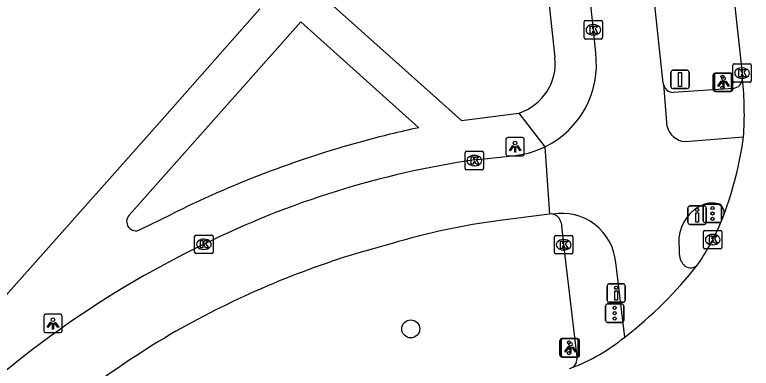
# Model space of a CAD drawing. Extents: x 160026 to 161302, y 384757 to 385701.
# Drawn here: x 161221.6 to 161261.6, y 384898.21 to 384917.4 of the extents above; entities that cross this region are included whole.
import ezdxf

# ---------------------------------------------------------------- set-up
doc = ezdxf.new("R2010")
doc.units = 0
for name, color, linetype in [('IMGEO_Boom', 7, 'Continuous'), ('IMGEO_Drukknoppaal', 7, 'Continuous'), ('IMGEO_Fietspad_gesloten', 7, 'Continuous'), ('IMGEO_Kolk', 7, 'Continuous'), ('IMGEO_Lichtpunt', 7, 'Continuous'), ('IMGEO_Rijbaan_regionaal_gesloten', 7, 'Continuous'), ('IMGEO_Verkeersbordpaal', 7, 'Continuous'), ('IMGEO_Verkeersregelinstallatiepaal', 7, 'Continuous'), ('IMGEO_Voetpad_open', 7, 'Continuous')]:
    doc.layers.add(name, color=color, linetype=linetype)

msp = doc.modelspace()

# ---------------------------------------------------------------- linework, layer by layer
at = {"layer": 'IMGEO_Boom'}
msp.add_circle((161243.108, 384900.352), 0.489, dxfattribs=at)
at = {"layer": 'IMGEO_Drukknoppaal'}
for p, q in [((161258.265, 384907.018), (161259.055, 384907.018)), ((161259.055, 384907.018), (161258.265, 384907.018)), ((161258.165, 384906.118), (161258.165, 384906.918)), ((161258.165, 384906.918), (161258.165, 384906.118)), ((161259.155, 384906.918), (161259.155, 384906.118)), ((161259.155, 384906.118), (161259.155, 384906.918)), ((161259.055, 384906.018), (161258.265, 384906.018)), ((161258.265, 384906.018), (161259.055, 384906.018)), ((161253.767, 384901.891), (161253.767, 384902.691)), ((161253.767, 384902.691), (161253.767, 384901.891)), ((161253.867, 384902.791), (161254.657, 384902.791)), ((161254.657, 384902.791), (161253.867, 384902.791)), ((161254.757, 384902.691), (161254.757, 384901.891)), ((161254.757, 384901.891), (161254.757, 384902.691)), ((161254.657, 384901.791), (161253.867, 384901.791)), ((161253.867, 384901.791), (161254.657, 384901.791))]:
    msp.add_line(p, q, dxfattribs=at)
for points in [[(161258.735, 384906.643), (161258.735, 384906.143), (161258.585, 384906.143), (161258.585, 384906.643), (161258.735, 384906.643)], [(161254.337, 384902.416), (161254.337, 384901.916), (161254.187, 384901.916), (161254.187, 384902.416), (161254.337, 384902.416)]]:
    msp.add_lwpolyline(points, dxfattribs=at)
for centre in [(161258.66, 384906.808), (161254.262, 384902.581)]:
    msp.add_circle(centre, 0.085, dxfattribs=at)
for centre, start, end in [((161258.265, 384906.918), 90, 180), ((161258.265, 384906.918), 90, 180), ((161259.055, 384906.918), 0, 90), ((161259.055, 384906.918), 360, 90), ((161258.265, 384906.118), 180, 270), ((161258.265, 384906.118), 180, 270), ((161259.055, 384906.118), 270, 0), ((161259.055, 384906.118), 270, 0), ((161253.867, 384902.691), 90, 180), ((161253.867, 384902.691), 90, 180), ((161254.657, 384902.691), 0, 90), ((161254.657, 384902.691), 360, 90), ((161253.867, 384901.891), 180, 270), ((161253.867, 384901.891), 180, 270), ((161254.657, 384901.891), 270, 0), ((161254.657, 384901.891), 270, 0)]:
    msp.add_arc(centre, 0.1, start, end, dxfattribs=at)
at = {"layer": 'IMGEO_Fietspad_gesloten'}
for points in [[(161253.153, 384915.329), (161253.03, 384916.578), (161251.473, 384930.978), (161246.077, 384980.82), (161245.592, 384985.791)], [(161256.818, 384913.677), (161254.148, 384938.53), (161249.568, 384980.911), (161249.235, 384984.085)], [(161256.833, 384913.602), (161257.025, 384911.337)], [(161258.007, 384910.517), (161261.183, 384910.764)], [(161250.389, 384910.227), (161250.647, 384906.579)], [(161246.59, 384909.52), (161248.806, 384909.762)], [(161250.647, 384906.579), (161247.951, 384906.231)], [(161242.093, 384904.978), (161240.156, 384904.441)], [(161257.669, 384905.283), (161257.689, 384904.405)], [(161254.727, 384899.896), (161254.245, 384903.959)]]:
    msp.add_lwpolyline(points, dxfattribs=at)
for centre, radius, start, end in [((161248.217, 384914.703), 4.975, 295.8822, 7.2247), ((161257.282, 384913.731), 0.467, 186.6113, 196.0086), ((161258.097, 384911.622), 1.109, 194.9066, 265.3676), ((161248.223, 384914.672), 4.945, 276.7661, 295.9738), ((161253.669, 384860.857), 49.175, 98.2766, 116.3077), ((161259.842, 384905.082), 2.182, 112.0437, 174.7213), ((161259.441, 384905.919), 1.258, 73.8846, 109.4014), ((161259.624, 384906.648), 0.508, 346.0237, 70.8499), ((161250.72, 384906.063), 0.521, 79.8905, 98.0135), ((161251.32, 384903.683), 2.938, 5.3938, 99.9852), ((161252.539, 384870.461), 36.063, 97.3092, 106.8376), ((161254.969, 384856.88), 53.32, 115.6664, 136.5713), ((161254.574, 384857.453), 49.15, 107.0584, 119.9287), ((161258.676, 384904.475), 0.99, 184.0518, 226.5798), ((161258.299, 384904.192), 0.531, 235.1699, 315.5521), ((161257.981, 384853.182), 54.558, 120.7921, 133.4268)]:
    msp.add_arc(centre, radius, start, end, dxfattribs=at)
at = {"layer": 'IMGEO_Kolk'}
for p, q in [((161252.529, 384916.152), (161252.529, 384917.004)), ((161252.604, 384917.078), (161253.456, 384917.078)), ((161253.53, 384917.004), (161253.53, 384916.152)), ((161253.017, 384916.858), (161253.042, 384916.858)), ((161253.04, 384916.298), (161253.015, 384916.298)), ((161253.456, 384916.078), (161252.604, 384916.078)), ((161260.6, 384913.802), (161260.6, 384914.654)), ((161260.675, 384914.728), (161261.527, 384914.728)), ((161261.601, 384914.654), (161261.601, 384913.802)), ((161261.088, 384914.508), (161261.113, 384914.508)), ((161261.111, 384913.948), (161261.086, 384913.948)), ((161261.527, 384913.728), (161260.675, 384913.728)), ((161246.065, 384909.059), (161246.065, 384909.911)), ((161246.14, 384909.985), (161246.992, 384909.985)), ((161247.066, 384909.911), (161247.066, 384909.059)), ((161246.553, 384909.765), (161246.578, 384909.765)), ((161246.992, 384908.985), (161246.14, 384908.985)), ((161246.576, 384909.205), (161246.551, 384909.205)), ((161231.449, 384905.439), (161232.301, 384905.439)), ((161250.987, 384905.415), (161251.839, 384905.415)), ((161259.008, 384904.767), (161259.008, 384905.619)), ((161259.083, 384905.693), (161259.935, 384905.693)), ((161259.496, 384905.473), (161259.521, 384905.473)), ((161260.009, 384905.619), (161260.009, 384904.767)), ((161231.374, 384904.513), (161231.374, 384905.365)), ((161231.862, 384905.219), (161231.887, 384905.219)), ((161232.375, 384905.365), (161232.375, 384904.513)), ((161250.912, 384904.489), (161250.912, 384905.341)), ((161251.4, 384905.195), (161251.425, 384905.195)), ((161251.913, 384905.341), (161251.913, 384904.489)), ((161231.885, 384904.659), (161231.86, 384904.659)), ((161251.423, 384904.635), (161251.398, 384904.635)), ((161259.935, 384904.693), (161259.083, 384904.693)), ((161259.519, 384904.913), (161259.494, 384904.913)), ((161232.301, 384904.439), (161231.449, 384904.439)), ((161251.839, 384904.415), (161250.987, 384904.415))]:
    msp.add_line(p, q, dxfattribs=at)
for points in [[(161252.529, 384916.152), (161252.529, 384917.004)], [(161252.604, 384917.078), (161253.456, 384917.078)], [(161253.53, 384917.004), (161253.53, 384916.152)], [(161252.85, 384916.778), (161252.973, 384916.778), (161252.973, 384916.627), (161253.103, 384916.778), (161253.267, 384916.778), (161253.121, 384916.627), (161253.274, 384916.378), (161253.122, 384916.378), (161253.037, 384916.542), (161252.973, 384916.475), (161252.973, 384916.378), (161252.85, 384916.378), (161252.85, 384916.778)], [(161253.456, 384916.078), (161252.604, 384916.078)], [(161260.6, 384913.802), (161260.6, 384914.654)], [(161260.675, 384914.728), (161261.527, 384914.728)], [(161261.601, 384914.654), (161261.601, 384913.802)], [(161260.921, 384914.428), (161261.044, 384914.428), (161261.044, 384914.277), (161261.174, 384914.428), (161261.338, 384914.428), (161261.192, 384914.277), (161261.345, 384914.028), (161261.193, 384914.028), (161261.108, 384914.192), (161261.044, 384914.125), (161261.044, 384914.028), (161260.921, 384914.028), (161260.921, 384914.428)], [(161261.527, 384913.728), (161260.675, 384913.728)], [(161246.065, 384909.059), (161246.065, 384909.911)], [(161246.14, 384909.985), (161246.992, 384909.985)], [(161247.066, 384909.911), (161247.066, 384909.059)], [(161246.386, 384909.685), (161246.509, 384909.685), (161246.509, 384909.534), (161246.639, 384909.685), (161246.803, 384909.685), (161246.657, 384909.534), (161246.81, 384909.285), (161246.658, 384909.285), (161246.573, 384909.449), (161246.509, 384909.382), (161246.509, 384909.285), (161246.386, 384909.285), (161246.386, 384909.685)], [(161246.992, 384908.985), (161246.14, 384908.985)], [(161231.449, 384905.439), (161232.301, 384905.439)], [(161250.987, 384905.415), (161251.839, 384905.415)], [(161259.008, 384904.767), (161259.008, 384905.619)], [(161259.083, 384905.693), (161259.935, 384905.693)], [(161259.329, 384905.393), (161259.452, 384905.393), (161259.452, 384905.242), (161259.582, 384905.393), (161259.746, 384905.393), (161259.6, 384905.242), (161259.753, 384904.993), (161259.601, 384904.993), (161259.516, 384905.157), (161259.452, 384905.09), (161259.452, 384904.993), (161259.329, 384904.993), (161259.329, 384905.393)], [(161260.009, 384905.619), (161260.009, 384904.767)], [(161231.374, 384904.513), (161231.374, 384905.365)], [(161231.695, 384905.139), (161231.818, 384905.139), (161231.818, 384904.988), (161231.948, 384905.139), (161232.112, 384905.139), (161231.966, 384904.988), (161232.119, 384904.739), (161231.967, 384904.739), (161231.882, 384904.903), (161231.818, 384904.836), (161231.818, 384904.739), (161231.695, 384904.739), (161231.695, 384905.139)], [(161232.375, 384905.365), (161232.375, 384904.513)], [(161250.912, 384904.489), (161250.912, 384905.341)], [(161251.233, 384905.115), (161251.356, 384905.115), (161251.356, 384904.964), (161251.486, 384905.115), (161251.65, 384905.115), (161251.504, 384904.964), (161251.657, 384904.715), (161251.505, 384904.715), (161251.42, 384904.879), (161251.356, 384904.812), (161251.356, 384904.715), (161251.233, 384904.715), (161251.233, 384905.115)], [(161251.913, 384905.341), (161251.913, 384904.489)], [(161259.935, 384904.693), (161259.083, 384904.693)], [(161232.301, 384904.439), (161231.449, 384904.439)], [(161251.839, 384904.415), (161250.987, 384904.415)]]:
    msp.add_lwpolyline(points, dxfattribs=at)
for centre, start, end in [((161252.606, 384917.002), 91.552, 178.448), ((161252.606, 384917.002), 91.552, 178.448), ((161253.454, 384917.002), 1.552, 88.448), ((161253.454, 384917.002), 1.552, 88.448), ((161252.606, 384916.154), 181.552, 268.448), ((161252.606, 384916.154), 181.552, 268.448), ((161253.454, 384916.154), 271.552, 358.448), ((161253.454, 384916.154), 271.552, 358.448), ((161260.677, 384914.652), 91.552, 178.448), ((161260.677, 384914.652), 91.552, 178.448), ((161261.525, 384914.652), 1.552, 88.448), ((161261.525, 384914.652), 1.552, 88.448), ((161260.677, 384913.804), 181.552, 268.448), ((161260.677, 384913.804), 181.552, 268.448), ((161261.525, 384913.804), 271.552, 358.448), ((161261.525, 384913.804), 271.552, 358.448), ((161246.142, 384909.909), 91.552, 178.448), ((161246.142, 384909.909), 91.552, 178.448), ((161246.99, 384909.909), 1.552, 88.448), ((161246.99, 384909.909), 1.552, 88.448), ((161246.142, 384909.061), 181.552, 268.448), ((161246.142, 384909.061), 181.552, 268.448), ((161246.99, 384909.061), 271.552, 358.448), ((161246.99, 384909.061), 271.552, 358.448), ((161231.451, 384905.363), 91.552, 178.448), ((161231.451, 384905.363), 91.552, 178.448), ((161232.299, 384905.363), 1.552, 88.448), ((161232.299, 384905.363), 1.552, 88.448), ((161250.989, 384905.339), 91.552, 178.448), ((161250.989, 384905.339), 91.552, 178.448), ((161251.837, 384905.339), 1.552, 88.448), ((161251.837, 384905.339), 1.552, 88.448), ((161259.085, 384905.617), 91.552, 178.448), ((161259.085, 384905.617), 91.552, 178.448), ((161259.933, 384905.617), 1.552, 88.448), ((161259.933, 384905.617), 1.552, 88.448), ((161259.085, 384904.769), 181.552, 268.448), ((161259.085, 384904.769), 181.552, 268.448), ((161259.933, 384904.769), 271.552, 358.448), ((161259.933, 384904.769), 271.552, 358.448), ((161231.451, 384904.515), 181.552, 268.448), ((161231.451, 384904.515), 181.552, 268.448), ((161232.299, 384904.515), 271.552, 358.448), ((161232.299, 384904.515), 271.552, 358.448), ((161250.989, 384904.491), 181.552, 268.448), ((161250.989, 384904.491), 181.552, 268.448), ((161251.837, 384904.491), 271.552, 358.448), ((161251.837, 384904.491), 271.552, 358.448)]:
    msp.add_arc(centre, 0.0765, start, end, dxfattribs=at)
for centre, major_axis, ratio, start_param, end_param in [((161253.016, 384916.578), (-0.387, 0.002), 0.722429, 4.712389, 7.853982), ((161253.041, 384916.578), (-0.39, 0.002), 0.717154, 1.570796, 4.712389), ((161261.087, 384914.228), (-0.387, 0.002), 0.722429, 4.712389, 7.853982), ((161261.112, 384914.228), (-0.39, 0.002), 0.717154, 1.570796, 4.712389), ((161246.552, 384909.485), (-0.387, 0.002), 0.722429, 4.712389, 7.853982), ((161246.577, 384909.485), (-0.39, 0.002), 0.717154, 1.570796, 4.712389), ((161259.495, 384905.193), (-0.387, 0.002), 0.722429, 4.712389, 7.853982), ((161259.52, 384905.193), (-0.39, 0.002), 0.717154, 1.570796, 4.712389), ((161231.861, 384904.939), (-0.387, 0.002), 0.722429, 4.712389, 7.853982), ((161231.886, 384904.939), (-0.39, 0.002), 0.717154, 1.570796, 4.712389), ((161251.399, 384904.915), (-0.387, 0.002), 0.722429, 4.712389, 7.853982), ((161251.424, 384904.915), (-0.39, 0.002), 0.717154, 1.570796, 4.712389)]:
    msp.add_ellipse(centre, major_axis=major_axis, ratio=ratio, start_param=start_param, end_param=end_param, dxfattribs=at)
at = {"layer": 'IMGEO_Lichtpunt'}
for p, q in [((161260.498, 384914.229), (161259.69, 384914.229)), ((161260.498, 384914.229), (161259.69, 384914.229)), ((161259.596, 384914.134), (161259.596, 384913.327)), ((161259.596, 384914.134), (161259.596, 384913.327)), ((161260.592, 384913.327), (161260.592, 384914.134)), ((161260.592, 384913.327), (161260.592, 384914.134)), ((161259.69, 384913.233), (161260.498, 384913.233)), ((161259.69, 384913.233), (161260.498, 384913.233)), ((161248.279, 384910.637), (161248.279, 384909.83)), ((161248.279, 384910.637), (161248.279, 384909.83)), ((161249.181, 384910.732), (161248.373, 384910.732)), ((161249.181, 384910.732), (161248.373, 384910.732)), ((161249.275, 384909.83), (161249.275, 384910.637)), ((161249.275, 384909.83), (161249.275, 384910.637)), ((161248.373, 384909.736), (161249.181, 384909.736)), ((161248.373, 384909.736), (161249.181, 384909.736)), ((161223.179, 384901.048), (161223.179, 384900.241)), ((161223.179, 384901.048), (161223.179, 384900.241)), ((161224.081, 384901.143), (161223.273, 384901.143)), ((161224.081, 384901.143), (161223.273, 384901.143)), ((161224.175, 384900.241), (161224.175, 384901.048)), ((161224.175, 384900.241), (161224.175, 384901.048)), ((161223.273, 384900.147), (161224.081, 384900.147)), ((161223.273, 384900.147), (161224.081, 384900.147)), ((161252.187, 384899.812), (161251.379, 384899.812)), ((161252.187, 384899.812), (161251.379, 384899.812)), ((161251.285, 384899.717), (161251.285, 384898.91)), ((161251.285, 384899.717), (161251.285, 384898.91)), ((161252.281, 384898.91), (161252.281, 384899.717)), ((161252.281, 384898.91), (161252.281, 384899.717)), ((161251.379, 384898.816), (161252.187, 384898.816)), ((161251.379, 384898.816), (161252.187, 384898.816))]:
    msp.add_line(p, q, dxfattribs=at)
for points in [[(161259.97, 384913.798), (161260.009, 384913.77), (161259.821, 384913.508), (161259.783, 384913.535), (161259.97, 384913.798)], [(161260.182, 384913.77), (161260.22, 384913.797), (161260.407, 384913.535), (161260.368, 384913.507), (161260.182, 384913.77)], [(161260.072, 384913.75), (161260.119, 384913.75), (161260.119, 384913.428), (161260.072, 384913.428), (161260.072, 384913.75)], [(161248.653, 384910.301), (161248.692, 384910.273), (161248.504, 384910.011), (161248.466, 384910.038), (161248.653, 384910.301)], [(161248.755, 384910.253), (161248.802, 384910.253), (161248.802, 384909.931), (161248.755, 384909.931), (161248.755, 384910.253)], [(161248.865, 384910.273), (161248.903, 384910.3), (161249.09, 384910.038), (161249.051, 384910.01), (161248.865, 384910.273)], [(161223.553, 384900.712), (161223.592, 384900.684), (161223.404, 384900.422), (161223.366, 384900.449), (161223.553, 384900.712)], [(161223.655, 384900.664), (161223.702, 384900.664), (161223.702, 384900.342), (161223.655, 384900.342), (161223.655, 384900.664)], [(161223.765, 384900.684), (161223.803, 384900.711), (161223.99, 384900.449), (161223.951, 384900.421), (161223.765, 384900.684)], [(161251.659, 384899.381), (161251.698, 384899.353), (161251.51, 384899.091), (161251.472, 384899.118), (161251.659, 384899.381)], [(161251.871, 384899.353), (161251.909, 384899.38), (161252.096, 384899.118), (161252.057, 384899.09), (161251.871, 384899.353)], [(161251.761, 384899.333), (161251.808, 384899.333), (161251.808, 384899.011), (161251.761, 384899.011), (161251.761, 384899.333)]]:
    msp.add_lwpolyline(points, dxfattribs=at)
for centre in [(161260.095, 384913.932), (161248.778, 384910.435), (161223.678, 384900.846), (161251.784, 384899.515)]:
    msp.add_circle(centre, 0.0994, dxfattribs=at)
for centre, start, end in [((161259.69, 384914.134), 90, 180), ((161259.69, 384914.134), 90, 180), ((161260.498, 384914.134), 0, 90), ((161260.498, 384914.134), 0, 90), ((161259.69, 384913.327), 180, 270), ((161259.69, 384913.327), 180, 270), ((161260.498, 384913.327), 270, 0), ((161260.498, 384913.327), 270, 360), ((161248.373, 384910.637), 90, 180), ((161248.373, 384910.637), 90, 180), ((161249.181, 384910.637), 0, 90), ((161249.181, 384910.637), 0, 90), ((161248.373, 384909.83), 180, 270), ((161248.373, 384909.83), 180, 270), ((161249.181, 384909.83), 270, 0), ((161249.181, 384909.83), 270, 360), ((161223.273, 384901.048), 90, 180), ((161223.273, 384901.048), 90, 180), ((161224.081, 384901.048), 0, 90), ((161224.081, 384901.048), 0, 90), ((161223.273, 384900.241), 180, 270), ((161223.273, 384900.241), 180, 270), ((161224.081, 384900.241), 270, 0), ((161224.081, 384900.241), 270, 360), ((161251.379, 384899.717), 90, 180), ((161251.379, 384899.717), 90, 180), ((161252.187, 384899.717), 0, 90), ((161252.187, 384899.717), 0, 90), ((161251.379, 384898.91), 180, 270), ((161251.379, 384898.91), 180, 270), ((161252.187, 384898.91), 270, 0), ((161252.187, 384898.91), 270, 360)]:
    msp.add_arc(centre, 0.0946, start, end, dxfattribs=at)
at = {"layer": 'IMGEO_Rijbaan_regionaal_gesloten'}
msp.add_lwpolyline([(161252.606, 384992.853), (161252.733, 384991.645), (161255.011, 384970.36), (161257.423, 384948.061), (161259.41, 384929.689), (161261.101, 384914.228), (161261.124, 384913.92)], dxfattribs=at)
for centre, radius, start, end in [((161242.918, 384912.001), 18.307, 356.1254, 6.0166), ((161241.419, 384913.485), 19.951, 339.5822, 352.1609), ((161247.858, 384911.307), 13.158, 325.3194, 338.6897), ((161240.827, 384917.843), 22.701, 307.7584, 321.8487), ((161248.106, 384908.056), 10.508, 290.7636, 309.058), ((161251.589, 384898.792), 0.612, 283.9201, 293.3113)]:
    msp.add_arc(centre, radius, start, end, dxfattribs=at)
at = {"layer": 'IMGEO_Verkeersbordpaal'}
for p, q in [((161257.234, 384913.485), (161257.234, 384914.285)), ((161257.234, 384914.285), (161257.234, 384913.485)), ((161257.334, 384914.385), (161258.124, 384914.385)), ((161258.124, 384914.385), (161257.334, 384914.385)), ((161258.224, 384914.285), (161258.224, 384913.485)), ((161258.224, 384913.485), (161258.224, 384914.285)), ((161258.124, 384913.385), (161257.334, 384913.385)), ((161257.334, 384913.385), (161258.124, 384913.385))]:
    msp.add_line(p, q, dxfattribs=at)
msp.add_lwpolyline([(161257.654, 384914.26), (161257.804, 384914.26), (161257.804, 384913.51), (161257.654, 384913.51), (161257.654, 384914.26)], dxfattribs=at)
for centre, start, end in [((161257.334, 384914.285), 90, 180), ((161257.334, 384914.285), 90, 180), ((161258.124, 384914.285), 0, 90), ((161258.124, 384914.285), 360, 90), ((161257.334, 384913.485), 180, 270), ((161257.334, 384913.485), 180, 270), ((161258.124, 384913.485), 270, 0), ((161258.124, 384913.485), 270, 0)]:
    msp.add_arc(centre, 0.1, start, end, dxfattribs=at)
at = {"layer": 'IMGEO_Verkeersregelinstallatiepaal'}
for p, q in [((161259.641, 384914.233), (161260.431, 384914.233)), ((161260.431, 384914.233), (161259.641, 384914.233)), ((161259.541, 384913.333), (161259.541, 384914.133)), ((161259.541, 384914.133), (161259.541, 384913.333)), ((161260.531, 384914.133), (161260.531, 384913.333)), ((161260.531, 384913.333), (161260.531, 384914.133)), ((161260.431, 384913.233), (161259.641, 384913.233)), ((161259.641, 384913.233), (161260.431, 384913.233)), ((161258.998, 384906.214), (161258.998, 384907.014)), ((161258.998, 384907.014), (161258.998, 384906.214)), ((161259.098, 384907.114), (161259.888, 384907.114)), ((161259.888, 384907.114), (161259.098, 384907.114)), ((161259.988, 384907.014), (161259.988, 384906.214)), ((161259.988, 384906.214), (161259.988, 384907.014)), ((161259.888, 384906.114), (161259.098, 384906.114)), ((161259.098, 384906.114), (161259.888, 384906.114)), ((161253.689, 384900.801), (161253.689, 384901.601)), ((161253.689, 384901.601), (161253.689, 384900.801)), ((161253.789, 384901.701), (161254.579, 384901.701)), ((161254.579, 384901.701), (161253.789, 384901.701)), ((161254.679, 384901.601), (161254.679, 384900.801)), ((161254.679, 384900.801), (161254.679, 384901.601)), ((161254.579, 384900.701), (161253.789, 384900.701)), ((161253.789, 384900.701), (161254.579, 384900.701)), ((161251.312, 384899.824), (161252.102, 384899.824)), ((161252.102, 384899.824), (161251.312, 384899.824)), ((161251.212, 384898.924), (161251.212, 384899.724)), ((161251.212, 384899.724), (161251.212, 384898.924)), ((161252.202, 384899.724), (161252.202, 384898.924)), ((161252.202, 384898.924), (161252.202, 384899.724)), ((161252.102, 384898.824), (161251.312, 384898.824)), ((161251.312, 384898.824), (161252.102, 384898.824))]:
    msp.add_line(p, q, dxfattribs=at)
for centre in [(161260.036, 384914.023), (161260.036, 384913.733), (161260.036, 384913.443), (161259.493, 384906.904), (161259.493, 384906.614), (161259.493, 384906.324), (161254.184, 384901.491), (161254.184, 384901.201), (161254.184, 384900.911), (161251.707, 384899.614), (161251.707, 384899.324), (161251.707, 384899.034)]:
    msp.add_circle(centre, 0.085, dxfattribs=at)
for centre, start, end in [((161259.641, 384914.133), 90, 180), ((161259.641, 384914.133), 90, 180), ((161260.431, 384914.133), 0, 90), ((161260.431, 384914.133), 360, 90), ((161259.641, 384913.333), 180, 270), ((161259.641, 384913.333), 180, 270), ((161260.431, 384913.333), 270, 0), ((161260.431, 384913.333), 270, 0), ((161259.098, 384907.014), 90, 180), ((161259.098, 384907.014), 90, 180), ((161259.888, 384907.014), 0, 90), ((161259.888, 384907.014), 360, 90), ((161259.098, 384906.214), 180, 270), ((161259.098, 384906.214), 180, 270), ((161259.888, 384906.214), 270, 0), ((161259.888, 384906.214), 270, 0), ((161253.789, 384901.601), 90, 180), ((161253.789, 384901.601), 90, 180), ((161254.579, 384901.601), 0, 90), ((161254.579, 384901.601), 360, 90), ((161253.789, 384900.801), 180, 270), ((161253.789, 384900.801), 180, 270), ((161254.579, 384900.801), 270, 0), ((161254.579, 384900.801), 270, 0), ((161251.312, 384899.724), 90, 180), ((161251.312, 384899.724), 90, 180), ((161252.102, 384899.724), 0, 90), ((161252.102, 384899.724), 360, 90), ((161251.312, 384898.924), 180, 270), ((161251.312, 384898.924), 180, 270), ((161252.102, 384898.924), 270, 0), ((161252.102, 384898.924), 270, 0)]:
    msp.add_arc(centre, 0.1, start, end, dxfattribs=at)
at = {"layer": 'IMGEO_Voetpad_open'}
for points in [[(161249.124, 384931.872), (161250.942, 384915.082)], [(161244.129, 384924.974), (161238.382, 384918.346), (161245.858, 384911.666), (161248.981, 384912.062)], [(161215.755, 384896.144), (161216.362, 384896.826), (161229.49, 384911.562), (161234.914, 384917.712)], [(161237.132, 384917.007), (161227.816, 384906.523)], [(161243.546, 384911.263), (161237.132, 384917.007)], [(161260.63, 384913.401), (161257.354, 384913.182)], [(161248.981, 384912.062), (161250.389, 384910.227)], [(161228.419, 384905.734), (161230.064, 384906.543)], [(161251.269, 384906.117), (161251.413, 384904.915), (161252.125, 384898.83)]]:
    msp.add_lwpolyline(points, dxfattribs=at)
for centre, radius, start, end in [((161248.119, 384914.768), 2.84, 287.6605, 6.3452), ((161260.568, 384913.955), 0.557, 276.3978, 356.4296), ((161257.381, 384913.748), 0.567, 194.9695, 267.283), ((161253.021, 384865.412), 46.819, 101.6752, 105.5998), ((161255.331, 384856.004), 56.503, 105.2911, 116.5631), ((161250.721, 384906.028), 0.555, 9.2205, 80.6545), ((161228.183, 384906.178), 0.503, 136.7857, 297.9927), ((161251.619, 384898.706), 0.521, 294.0393, 13.751)]:
    msp.add_arc(centre, radius, start, end, dxfattribs=at)

doc.saveas('drawing.dxf')
